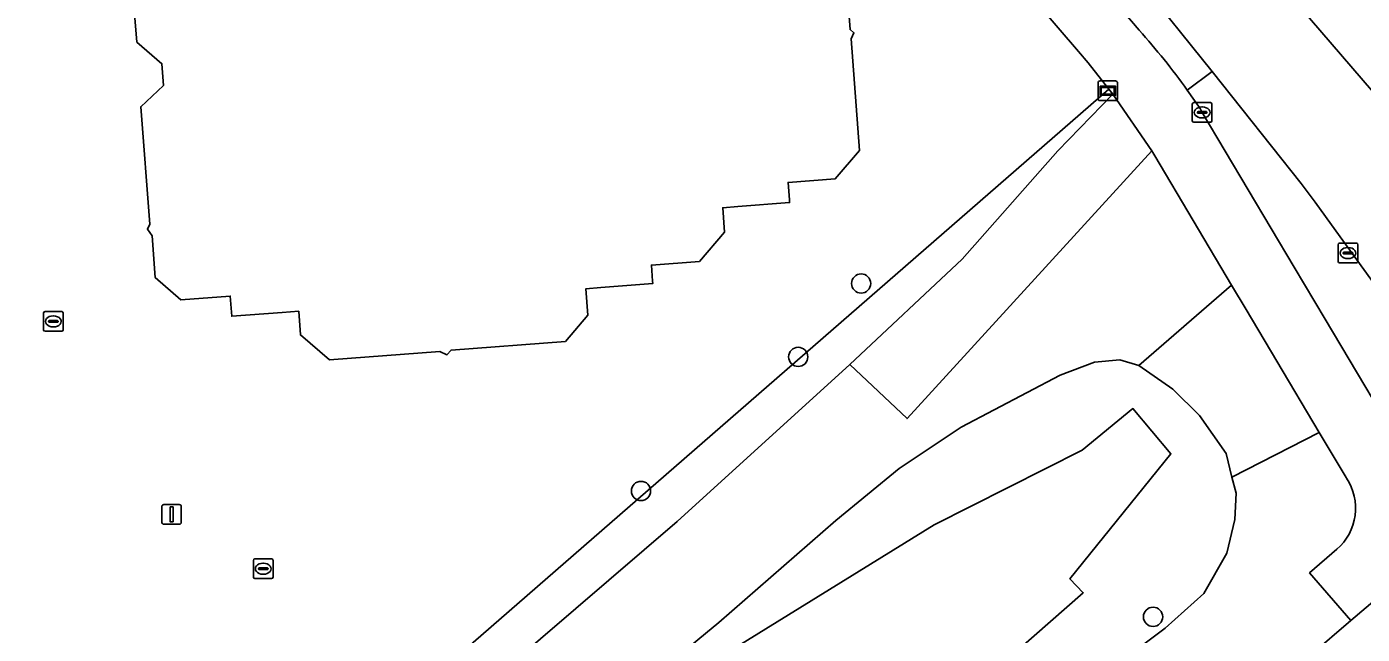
# Model space of a CAD drawing. Extents: x 157793 to 159380, y 380877 to 382313.
# Drawn here: x 158214.9 to 158282.8, y 381023 to 381053.9 of the extents above; entities that cross this region are included whole.
import ezdxf

# ---------------------------------------------------------------- set-up
doc = ezdxf.new("R2010")
doc.units = 0
for name, color, linetype in [('IMGEO_Berm_groen', 7, 'Continuous'), ('IMGEO_Berm_open', 7, 'Continuous'), ('IMGEO_Boom', 7, 'Continuous'), ('IMGEO_Erf', 7, 'Continuous'), ('IMGEO_Fietspad_gesloten', 7, 'Continuous'), ('IMGEO_Fietspad_open', 7, 'Continuous'), ('IMGEO_Gemengd_bos', 7, 'Continuous'), ('IMGEO_Groenvoorziening', 7, 'Continuous'), ('IMGEO_Kademuur', 7, 'Continuous'), ('IMGEO_Kolk', 7, 'Continuous'), ('IMGEO_Lichtmast', 7, 'Continuous'), ('IMGEO_Oever', 7, 'Continuous'), ('IMGEO_Pand', 7, 'Continuous'), ('IMGEO_Rijbaan_lokaal_gesloten', 7, 'Continuous'), ('IMGEO_Verklikker', 7, 'Continuous'), ('IMGEO_Voetpad_open', 7, 'Continuous'), ('IMGEO_Waterloop', 7, 'Continuous')]:
    doc.layers.add(name, color=color, linetype=linetype)

msp = doc.modelspace()

# ---------------------------------------------------------------- linework, layer by layer
at = {"layer": 'IMGEO_Berm_groen'}
msp.add_lwpolyline([(158276.175, 381040.746), (158271.458, 381036.66), (158273.188, 381035.45), (158274.535, 381034.111), (158275.891, 381032.174), (158276.195, 381030.978), (158280.639, 381033.249), (158278.483, 381036.87), (158276.913, 381039.506)], close=True, dxfattribs=at)
msp.add_lwpolyline([(158280.189, 381021.924), (158282.242, 381023.677), (158280.147, 381026.106), (158281.539, 381027.306), (158281.718, 381027.478), (158281.881, 381027.666), (158282.027, 381027.868), (158282.154, 381028.082), (158282.262, 381028.306), (158282.349, 381028.539), (158282.415, 381028.779), (158282.459, 381029.024), (158282.481, 381029.272), (158282.481, 381029.52), (158282.459, 381029.768), (158282.414, 381030.013), (158282.348, 381030.253), (158282.261, 381030.486), (158282.153, 381030.71), (158282.026, 381030.924), (158282.008, 381030.951), (158280.639, 381033.249), (158276.195, 381030.978), (158276.402, 381030.162), (158276.335, 381028.815), (158275.925, 381027.117), (158274.76, 381025.051), (158272.793, 381023.291), (158270.036, 381021.233)], dxfattribs=at)
at = {"layer": 'IMGEO_Berm_open'}
msp.add_lwpolyline([(158271.965, 381067.71), (158269.932, 381069.936), (158256.587, 381085.506), (158254.699, 381083.868), (158286.028, 381047.484), (158288.01, 381045.183), (158290.104, 381042.751), (158293.598, 381045.7), (158291.285, 381048.042), (158289.142, 381050.211), (158274.018, 381065.522)], close=True, dxfattribs=at)
at = {"layer": 'IMGEO_Boom'}
for centre in [(158257.321, 381040.823), (158254.119, 381037.09), (158246.118, 381030.272), (158272.179, 381023.872)]:
    msp.add_circle(centre, 0.489, dxfattribs=at)
at = {"layer": 'IMGEO_Erf'}
for points in [[(158210.933, 380998.175), (158212.921, 381000), (158236.13, 381021.306), (158269.927, 381050.711), (158268.877, 381052.048), (158268.388, 381052.618), (158264.551, 381057.096), (158242.111, 381083.244), (158235.975, 381084.086), (158221.055, 381079.401), (158220.593, 381079.208), (158214.542, 381077.698)], [(158256.319, 381059.544), (158256.758, 381053.737), (158256.95, 381053.572), (158256.806, 381053.264), (158257.236, 381047.579), (158256.006, 381046.148), (158253.604, 381045.967), (158253.672, 381045.069), (158253.682, 381044.934), (158251.046, 381044.735), (158250.279, 381044.677), (158250.373, 381043.433), (158249.089, 381041.939), (158246.645, 381041.755), (158246.705, 381040.945), (158246.715, 381040.815), (158244.07, 381040.615), (158243.316, 381040.558), (158243.417, 381039.215), (158242.268, 381037.878), (158236.455, 381037.439), (158236.243, 381037.192), (158235.888, 381037.362), (158230.264, 381036.937), (158228.788, 381038.206), (158228.697, 381039.411), (158227.85, 381039.347), (158225.293, 381039.154), (158225.215, 381040.184), (158222.704, 381039.994), (158221.393, 381041.12), (158221.233, 381043.244), (158220.996, 381043.591), (158221.113, 381043.834), (158220.662, 381049.807), (158221.816, 381050.892), (158221.732, 381052), (158220.451, 381053.102), (158220.279, 381055.374)]]:
    msp.add_lwpolyline(points, dxfattribs=at)
at = {"layer": 'IMGEO_Fietspad_gesloten'}
for points in [[(158273.915, 381050.662), (158275.191, 381051.598), (158271.475, 381056.228), (158266.521, 381062.092), (158261.357, 381068.131), (158255.32, 381075.077), (158250.436, 381080.905), (158247.889, 381083.733), (158243.841, 381087.817)], [(158247.899, 381081.228), (158268.149, 381057.613), (158271.476, 381053.702)]]:
    msp.add_lwpolyline(points, dxfattribs=at)
msp.add_arc((158244.783, 381029.788), 35.839, 35.62316, 41.85717, dxfattribs=at)
at = {"layer": 'IMGEO_Fietspad_open'}
for points in [[(158283.267, 381041.045), (158281.483, 381043.506), (158280.432, 381044.956), (158279.717, 381045.905), (158275.191, 381051.598), (158273.915, 381050.662), (158274.574, 381049.725), (158274.678, 381049.522), (158279.363, 381041.65), (158280.935, 381039.01), (158285.391, 381031.522)], [(158283.801, 381025.008), (158282.242, 381023.677), (158280.189, 381021.924)]]:
    msp.add_lwpolyline(points, dxfattribs=at)
at = {"layer": 'IMGEO_Gemengd_bos'}
msp.add_lwpolyline([(158229.059, 381011.805), (158239.322, 381021.306), (158247.96, 381028.718), (158256.752, 381036.697), (158262.462, 381042.068), (158267.326, 381047.57), (158270.134, 381050.447), (158269.927, 381050.711), (158236.13, 381021.306), (158212.921, 381000), (158210.933, 380998.175)], dxfattribs=at)
at = {"layer": 'IMGEO_Groenvoorziening'}
msp.add_lwpolyline([(158262.462, 381042.068), (158256.752, 381036.697), (158259.656, 381033.952), (158272.109, 381047.562), (158270.134, 381050.447), (158267.326, 381047.57)], close=True, dxfattribs=at)
msp.add_lwpolyline([(158236.933, 381012.36), (158243.378, 381018.052), (158250.077, 381023.586), (158256.036, 381028.769), (158259.251, 381031.42), (158262.407, 381033.518), (158267.448, 381036.163), (158269.191, 381036.83), (158270.493, 381036.936), (158271.458, 381036.66), (158276.175, 381040.746), (158272.265, 381047.311), (158272.109, 381047.562), (158259.656, 381033.952), (158256.752, 381036.697), (158247.96, 381028.718), (158239.322, 381021.306), (158229.059, 381011.805), (158215.9, 381000), (158206.906, 380991.931)], dxfattribs=at)
at = {"layer": 'IMGEO_Kademuur'}
for points in [[(158261.03, 381028.554), (158268.566, 381032.341), (158271.157, 381034.463)], [(158273.091, 381032.165), (158267.946, 381025.809)]]:
    msp.add_lwpolyline(points, dxfattribs=at)
at = {"layer": 'IMGEO_Kolk'}
for p, q in [((158274.251, 381050.021), (158275.103, 381050.021)), ((158274.176, 381049.095), (158274.176, 381049.947)), ((158274.435, 381049.515), (158274.435, 381049.527)), ((158274.873, 381049.478), (158274.475, 381049.478)), ((158274.478, 381049.564), (158274.876, 381049.564)), ((158274.664, 381049.801), (158274.689, 381049.801)), ((158274.919, 381049.527), (158274.919, 381049.515)), ((158275.177, 381049.947), (158275.177, 381049.095)), ((158275.103, 381049.021), (158274.251, 381049.021)), ((158274.687, 381049.241), (158274.662, 381049.241)), ((158281.597, 381041.945), (158281.597, 381042.797)), ((158281.672, 381042.871), (158282.524, 381042.871)), ((158282.085, 381042.651), (158282.11, 381042.651)), ((158282.598, 381042.797), (158282.598, 381041.945)), ((158282.524, 381041.871), (158281.672, 381041.871)), ((158281.856, 381042.365), (158281.856, 381042.377)), ((158282.294, 381042.328), (158281.896, 381042.328)), ((158281.899, 381042.414), (158282.297, 381042.414)), ((158282.108, 381042.091), (158282.083, 381042.091)), ((158282.34, 381042.377), (158282.34, 381042.365)), ((158215.711, 381038.467), (158215.711, 381039.319)), ((158215.786, 381039.393), (158216.638, 381039.393)), ((158216.199, 381039.173), (158216.224, 381039.173)), ((158216.712, 381039.319), (158216.712, 381038.467)), ((158215.97, 381038.887), (158215.97, 381038.899)), ((158216.408, 381038.85), (158216.01, 381038.85)), ((158216.013, 381038.936), (158216.411, 381038.936)), ((158216.222, 381038.613), (158216.197, 381038.613)), ((158216.454, 381038.899), (158216.454, 381038.887)), ((158216.638, 381038.393), (158215.786, 381038.393)), ((158226.392, 381025.892), (158226.392, 381026.744)), ((158226.467, 381026.818), (158227.319, 381026.818)), ((158226.651, 381026.312), (158226.651, 381026.324)), ((158227.089, 381026.275), (158226.691, 381026.275)), ((158226.694, 381026.361), (158227.092, 381026.361)), ((158226.88, 381026.598), (158226.905, 381026.598)), ((158227.135, 381026.324), (158227.135, 381026.312)), ((158227.393, 381026.744), (158227.393, 381025.892)), ((158227.319, 381025.818), (158226.467, 381025.818)), ((158226.903, 381026.038), (158226.878, 381026.038))]:
    msp.add_line(p, q, dxfattribs=at)
for points in [[(158274.251, 381050.021), (158275.103, 381050.021)], [(158274.176, 381049.095), (158274.176, 381049.947)], [(158275.177, 381049.947), (158275.177, 381049.095)], [(158275.103, 381049.021), (158274.251, 381049.021)], [(158281.597, 381041.945), (158281.597, 381042.797)], [(158281.672, 381042.871), (158282.524, 381042.871)], [(158282.598, 381042.797), (158282.598, 381041.945)], [(158282.524, 381041.871), (158281.672, 381041.871)], [(158215.711, 381038.467), (158215.711, 381039.319)], [(158215.786, 381039.393), (158216.638, 381039.393)], [(158216.712, 381039.319), (158216.712, 381038.467)], [(158216.638, 381038.393), (158215.786, 381038.393)], [(158226.392, 381025.892), (158226.392, 381026.744)], [(158226.467, 381026.818), (158227.319, 381026.818)], [(158227.393, 381026.744), (158227.393, 381025.892)], [(158227.319, 381025.818), (158226.467, 381025.818)]]:
    msp.add_lwpolyline(points, dxfattribs=at)
for centre, radius, start, end in [((158274.253, 381049.945), 0.0765, 91.55205, 178.44795), ((158274.253, 381049.945), 0.0765, 91.55205, 178.44795), ((158275.101, 381049.945), 0.0765, 1.55205, 88.44795), ((158275.101, 381049.945), 0.0765, 1.55205, 88.44795), ((158274.475, 381049.524), 0.0403, 85.87752, 175.75265), ((158274.472, 381049.514), 0.0366, 178.93798, 274.71019), ((158274.876, 381049.521), 0.043, 264.86636, 352.45326), ((158274.88, 381049.526), 0.0386, 1.73085, 96.63898), ((158274.253, 381049.097), 0.0765, 181.55205, 268.44795), ((158274.253, 381049.097), 0.0765, 181.55205, 268.44795), ((158275.101, 381049.097), 0.0765, 271.55205, 358.44795), ((158275.101, 381049.097), 0.0765, 271.55205, 358.44795), ((158281.674, 381042.795), 0.0765, 91.55205, 178.44795), ((158281.674, 381042.795), 0.0765, 91.55205, 178.44795), ((158282.522, 381042.795), 0.0765, 1.55205, 88.44795), ((158282.522, 381042.795), 0.0765, 1.55205, 88.44795), ((158281.674, 381041.947), 0.0765, 181.55205, 268.44795), ((158281.674, 381041.947), 0.0765, 181.55205, 268.44795), ((158281.896, 381042.374), 0.0403, 85.87752, 175.75265), ((158281.893, 381042.364), 0.0366, 178.93798, 274.71019), ((158282.297, 381042.371), 0.043, 264.86636, 352.45326), ((158282.301, 381042.376), 0.0386, 1.73085, 96.63898), ((158282.522, 381041.947), 0.0765, 271.55205, 358.44795), ((158282.522, 381041.947), 0.0765, 271.55205, 358.44795), ((158215.788, 381039.317), 0.0765, 91.55205, 178.44795), ((158215.788, 381039.317), 0.0765, 91.55205, 178.44795), ((158216.636, 381039.317), 0.0765, 1.55205, 88.44795), ((158216.636, 381039.317), 0.0765, 1.55205, 88.44795), ((158215.788, 381038.469), 0.0765, 181.55205, 268.44795), ((158215.788, 381038.469), 0.0765, 181.55205, 268.44795), ((158216.01, 381038.896), 0.0403, 85.87752, 175.75265), ((158216.007, 381038.886), 0.0366, 178.93798, 274.71019), ((158216.411, 381038.893), 0.043, 264.86636, 352.45326), ((158216.415, 381038.898), 0.0386, 1.73085, 96.63898), ((158216.636, 381038.469), 0.0765, 271.55205, 358.44795), ((158216.636, 381038.469), 0.0765, 271.55205, 358.44795), ((158226.469, 381026.742), 0.0765, 91.55205, 178.44795), ((158226.469, 381026.742), 0.0765, 91.55205, 178.44795), ((158226.691, 381026.321), 0.0403, 85.87752, 175.75265), ((158226.688, 381026.311), 0.0366, 178.93798, 274.71019), ((158227.092, 381026.318), 0.043, 264.86636, 352.45326), ((158227.096, 381026.323), 0.0386, 1.73085, 96.63898), ((158227.317, 381026.742), 0.0765, 1.55205, 88.44795), ((158227.317, 381026.742), 0.0765, 1.55205, 88.44795), ((158226.469, 381025.894), 0.0765, 181.55205, 268.44795), ((158226.469, 381025.894), 0.0765, 181.55205, 268.44795), ((158227.317, 381025.894), 0.0765, 271.55205, 358.44795), ((158227.317, 381025.894), 0.0765, 271.55205, 358.44795)]:
    msp.add_arc(centre, radius, start, end, dxfattribs=at)
for centre, major_axis, ratio, start_param, end_param in [((158274.663, 381049.521), (-0.387, 0.002), 0.722429, 4.712389, 7.853982), ((158274.688, 381049.521), (-0.39, 0.002), 0.717154, 1.570796, 4.712389), ((158282.084, 381042.371), (-0.387, 0.002), 0.722429, 4.712389, 7.853982), ((158282.109, 381042.371), (-0.39, 0.002), 0.717154, 1.570796, 4.712389), ((158216.198, 381038.893), (-0.387, 0.002), 0.722429, 4.712389, 7.853982), ((158216.223, 381038.893), (-0.39, 0.002), 0.717154, 1.570796, 4.712389), ((158226.879, 381026.318), (-0.387, 0.002), 0.722429, 4.712389, 7.853982), ((158226.904, 381026.318), (-0.39, 0.002), 0.717154, 1.570796, 4.712389)]:
    msp.add_ellipse(centre, major_axis=major_axis, ratio=ratio, start_param=start_param, end_param=end_param, dxfattribs=at)
at = {"layer": 'IMGEO_Lichtmast'}
for p, q in [((158221.732, 381028.682), (158221.732, 381029.482)), ((158221.732, 381029.482), (158221.732, 381028.682)), ((158221.832, 381029.582), (158222.622, 381029.582)), ((158222.622, 381029.582), (158221.832, 381029.582)), ((158222.722, 381029.482), (158222.722, 381028.682)), ((158222.722, 381028.682), (158222.722, 381029.482)), ((158222.622, 381028.582), (158221.832, 381028.582)), ((158221.832, 381028.582), (158222.622, 381028.582))]:
    msp.add_line(p, q, dxfattribs=at)
msp.add_lwpolyline([(158222.152, 381029.457), (158222.302, 381029.457), (158222.302, 381028.707), (158222.152, 381028.707), (158222.152, 381029.457)], dxfattribs=at)
for centre, start, end in [((158221.832, 381029.482), 90, 180), ((158221.832, 381029.482), 90, 180), ((158222.622, 381029.482), 0, 90), ((158222.622, 381029.482), 360, 90), ((158221.832, 381028.682), 180, 270), ((158221.832, 381028.682), 180, 270), ((158222.622, 381028.682), 270, 0), ((158222.622, 381028.682), 270, 0)]:
    msp.add_arc(centre, 0.1, start, end, dxfattribs=at)
at = {"layer": 'IMGEO_Oever'}
for points in [[(158270.036, 381021.233), (158272.793, 381023.291), (158274.76, 381025.051), (158275.925, 381027.117), (158276.335, 381028.815), (158276.402, 381030.162), (158276.195, 381030.978), (158275.891, 381032.174), (158274.535, 381034.111), (158273.188, 381035.45), (158271.458, 381036.66), (158270.493, 381036.936), (158269.191, 381036.83), (158267.448, 381036.163), (158262.407, 381033.518), (158259.251, 381031.42), (158256.036, 381028.769), (158250.077, 381023.586), (158243.378, 381018.052)], [(158250.954, 381022.323), (158261.03, 381028.554), (158268.566, 381032.341), (158271.157, 381034.463), (158273.091, 381032.165), (158267.946, 381025.809), (158268.627, 381025.096), (158256.43, 381014.389)]]:
    msp.add_lwpolyline(points, dxfattribs=at)
at = {"layer": 'IMGEO_Pand'}
msp.add_lwpolyline([(158220.279, 381055.374), (158220.451, 381053.102), (158221.732, 381052), (158221.816, 381050.892), (158220.662, 381049.807), (158221.113, 381043.834), (158220.996, 381043.591), (158221.233, 381043.244), (158221.393, 381041.12), (158222.704, 381039.994), (158225.215, 381040.184), (158225.293, 381039.154), (158227.85, 381039.347), (158228.697, 381039.411), (158228.788, 381038.206), (158230.264, 381036.937), (158235.888, 381037.362), (158236.243, 381037.192), (158236.455, 381037.439), (158242.268, 381037.878), (158243.417, 381039.215), (158243.316, 381040.558), (158244.07, 381040.615), (158246.715, 381040.815), (158246.705, 381040.945), (158246.645, 381041.755), (158249.089, 381041.939), (158250.373, 381043.433), (158250.279, 381044.677), (158251.046, 381044.735), (158253.682, 381044.934), (158253.672, 381045.069), (158253.604, 381045.967), (158256.006, 381046.148), (158257.236, 381047.579), (158256.806, 381053.264), (158256.95, 381053.572), (158256.758, 381053.737), (158256.319, 381059.544)], dxfattribs=at)
at = {"layer": 'IMGEO_Rijbaan_lokaal_gesloten'}
for points in [[(158286.028, 381047.484), (158254.699, 381083.868), (158251.289, 381087.865), (158249.945, 381089.385), (158249.309, 381090.103), (158249.256, 381090.17), (158249.21, 381090.241), (158249.17, 381090.316), (158249.137, 381090.394), (158249.111, 381090.475), (158249.092, 381090.558), (158249.081, 381090.643), (158249.078, 381090.728), (158249.082, 381090.812), (158249.093, 381090.897), (158249.113, 381090.98), (158249.139, 381091.06), (158249.173, 381091.139), (158249.213, 381091.213), (158249.26, 381091.284)], [(158243.841, 381087.817), (158247.889, 381083.733), (158250.436, 381080.905), (158255.32, 381075.077), (158261.357, 381068.131), (158266.521, 381062.092), (158271.475, 381056.228), (158275.191, 381051.598), (158279.717, 381045.905), (158280.432, 381044.956), (158281.483, 381043.506), (158283.267, 381041.045), (158284.15, 381039.827), (158284.013, 381039.736), (158288.142, 381034.092), (158288.646, 381033.365), (158289.2, 381032.41), (158289.666, 381031.41), (158290.089, 381030.469), (158290.523, 381029.159), (158290.868, 381027.713), (158291.082, 381026.241)]]:
    msp.add_lwpolyline(points, dxfattribs=at)
at = {"layer": 'IMGEO_Verklikker'}
for p, q in [((158269.378, 381050.224), (158269.378, 381051.024)), ((158269.378, 381051.024), (158269.378, 381050.224)), ((158269.478, 381051.124), (158270.268, 381051.124)), ((158270.268, 381051.124), (158269.478, 381051.124)), ((158270.368, 381051.024), (158270.368, 381050.224)), ((158270.368, 381050.224), (158270.368, 381051.024)), ((158270.268, 381050.124), (158269.478, 381050.124)), ((158269.478, 381050.124), (158270.268, 381050.124))]:
    msp.add_line(p, q, dxfattribs=at)
for points in [[(158269.479, 381050.856), (158270.267, 381050.856), (158270.267, 381050.392), (158269.479, 381050.392), (158269.479, 381050.856)], [(158269.544, 381050.791), (158269.544, 381050.457), (158270.202, 381050.457), (158270.202, 381050.791), (158269.544, 381050.791)]]:
    msp.add_lwpolyline(points, dxfattribs=at)
for centre, start, end in [((158269.478, 381051.024), 90, 180), ((158269.478, 381051.024), 90, 180), ((158270.268, 381051.024), 0, 90), ((158270.268, 381051.024), 360, 90), ((158269.478, 381050.224), 180, 270), ((158269.478, 381050.224), 180, 270), ((158270.268, 381050.224), 270, 0), ((158270.268, 381050.224), 270, 0)]:
    msp.add_arc(centre, 0.1, start, end, dxfattribs=at)
at = {"layer": 'IMGEO_Voetpad_open'}
for points in [[(158271.476, 381053.702), (158268.149, 381057.613)], [(158264.551, 381057.096), (158268.388, 381052.618), (158268.877, 381052.048), (158269.927, 381050.711), (158270.134, 381050.447), (158272.109, 381047.562), (158272.265, 381047.311), (158276.175, 381040.746), (158276.913, 381039.506), (158278.483, 381036.87), (158280.639, 381033.249), (158282.008, 381030.951), (158282.026, 381030.924), (158282.153, 381030.71), (158282.261, 381030.486), (158282.348, 381030.253), (158282.414, 381030.013), (158282.459, 381029.768), (158282.481, 381029.52), (158282.481, 381029.272), (158282.459, 381029.024), (158282.415, 381028.779), (158282.349, 381028.539), (158282.262, 381028.306), (158282.154, 381028.082), (158282.027, 381027.868), (158281.881, 381027.666), (158281.718, 381027.478), (158281.539, 381027.306), (158280.147, 381026.106), (158282.242, 381023.677), (158283.801, 381025.008)], [(158285.391, 381031.522), (158280.935, 381039.01), (158279.363, 381041.65), (158274.678, 381049.522), (158274.574, 381049.725), (158273.915, 381050.662)]]:
    msp.add_lwpolyline(points, dxfattribs=at)
msp.add_arc((158244.783, 381029.788), 35.839, 35.62316, 41.85717, dxfattribs=at)
at = {"layer": 'IMGEO_Waterloop'}
msp.add_lwpolyline([(158256.43, 381014.389), (158268.627, 381025.096), (158267.946, 381025.809), (158273.091, 381032.165), (158271.157, 381034.463), (158268.566, 381032.341), (158261.03, 381028.554), (158250.954, 381022.323)], dxfattribs=at)

doc.saveas('drawing.dxf')
